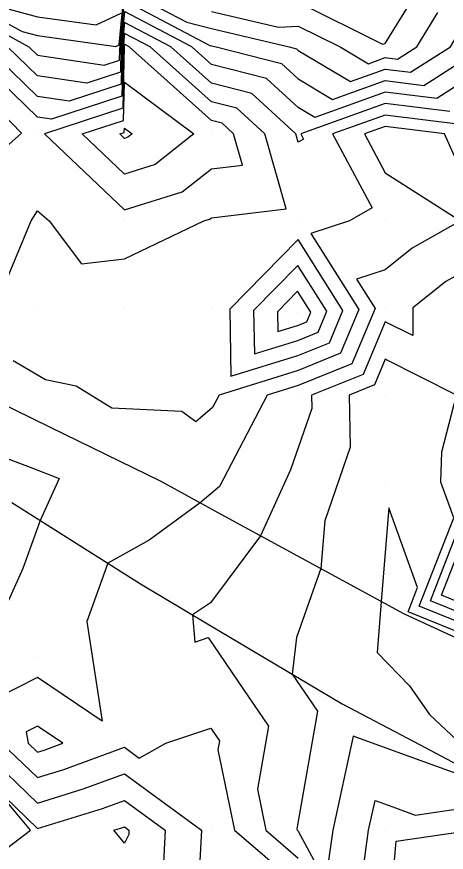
# Model space of a CAD drawing. Extents: x 2188792 to 2191981, y 386090 to 389710.
# Drawn here: x 2190367.8 to 2190417.2, y 388137.7 to 388233.7 of the extents above; entities that cross this region are included whole.
import ezdxf

# ---------------------------------------------------------------- set-up
doc = ezdxf.new("R2010")
doc.units = 0
for name, color, linetype in [('DTM Contours Major', 7, 'Continuous'), ('DTM Contours Minor', 7, 'Continuous'), ('Exist DTM QL2 LIDAR Elevation Point', 7, 'Continuous'), ('PH Exist DTM Breakline', 7, 'Continuous')]:
    doc.layers.add(name, color=color, linetype=linetype)

msp = doc.modelspace()

# ---------------------------------------------------------------- linework, layer by layer
at = {"layer": 'DTM Contours Major'}
for points in [[(2190360.142, 388236.495), (2190368.383, 388231.981), (2190370.143, 388231.508), (2190379.151, 388230.257), (2190379.552, 388230.445), (2190380.144, 388236.825), (2190387.31, 388233.056), (2190390.145, 388232.324), (2190399.095, 388230.221), (2190399.932, 388230.008), (2190400.146, 388229.811), (2190406.156, 388226.231), (2190410.147, 388227.664), (2190413.07, 388227.298), (2190417.64, 388230.221), (2190418.593, 388231.776), (2190420.147, 388231.644), (2190430.886, 388245.304)], [(2190380.144, 388230.512), (2190380.115, 388230.205), (2190379.952, 388223.16), (2190370.97, 388220.22), (2190380.144, 388211.509), (2190386.807, 388213.557), (2190390.145, 388216.193), (2190393.746, 388216.619), (2190392.712, 388220.22), (2190391.373, 388221.449), (2190390.145, 388221.763), (2190380.696, 388230.221), (2190380.144, 388230.512)], [(2190420.147, 388213.141), (2190416.979, 388220.22), (2190410.147, 388221.074), (2190407.768, 388220.22), (2190410.147, 388215.766), (2190418.815, 388210.22), (2190413.257, 388207.109), (2190410.147, 388204.617), (2190406.827, 388203.538), (2190408.976, 388200.154), (2190406.311, 388193.801), (2190400.133, 388191.334), (2190396.558, 388190.218), (2190391.069, 388179.729), (2190388.855, 388177.832), (2190383.006, 388173.536), (2190378.256, 388170.895), (2190375.828, 388164.21), (2190377.591, 388152.767), (2190370.143, 388157.751), (2190365.114, 388155.242)], [(2190421.855, 388165.1), (2190416.632, 388167.216), (2190421.104, 388178.692)], [(2190366.024, 388150.214), (2190370.143, 388146.262), (2190373.163, 388147.194), (2190380.144, 388149.752), (2190381.857, 388148.501), (2190384.923, 388150.214), (2190390.091, 388151.937), (2190390.751, 388150.972), (2190391.078, 388150.495), (2190390.896, 388149.462), (2190392.791, 388140.213), (2190400.146, 388133.96)], [(2190415.274, 388125.338), (2190410.651, 388130.212), (2190411.401, 388138.958), (2190421.14, 388140.396), (2190426.681, 388137.88), (2190422.912, 388128.659), (2190415.274, 388125.338)]]:
    msp.add_lwpolyline(points, dxfattribs=at)
at = {"layer": 'DTM Contours Minor'}
for points in [[(2190400.146, 388235.355), (2190409.825, 388230.543), (2190410.147, 388230.593), (2190413.806, 388236.563)], [(2190360.142, 388235.155), (2190369.148, 388230.221), (2190370.143, 388229.257), (2190377.827, 388228.117), (2190379.592, 388228.695), (2190379.62, 388229.914), (2190380.144, 388235.562), (2190389.973, 388230.393), (2190390.145, 388230.349), (2190390.687, 388230.221), (2190398.22, 388228.296), (2190400.146, 388226.53), (2190404.099, 388224.174), (2190410.147, 388226.346), (2190414.576, 388225.792), (2190420.147, 388229.356)], [(2190365.419, 388234.945), (2190370.143, 388233.676), (2190376.91, 388232.736), (2190379.772, 388234.078)], [(2190420.147, 388226.887), (2190416.082, 388224.286), (2190410.147, 388225.028), (2190402.043, 388222.118), (2190400.146, 388223.249), (2190396.508, 388226.584), (2190390.145, 388228.211), (2190387.899, 388230.221), (2190380.144, 388234.3), (2190379.744, 388229.986), (2190379.682, 388227.311), (2190375.81, 388226.044), (2190370.143, 388226.884), (2190366.701, 388230.221)], [(2190390.145, 388234.298), (2190397.887, 388232.48), (2190400.146, 388232.617), (2190404.964, 388230.221), (2190408.212, 388228.287), (2190410.147, 388228.981), (2190411.564, 388228.804), (2190413.779, 388230.221), (2190416.199, 388234.169)], [(2190417.588, 388222.78), (2190410.147, 388223.71), (2190400.428, 388220.22), (2190400.752, 388219.614), (2190400.146, 388219.26), (2190399.87, 388220.22), (2190394.796, 388224.872), (2190390.145, 388226.061), (2190385.498, 388230.221), (2190380.144, 388233.037), (2190379.867, 388230.059), (2190379.772, 388225.927), (2190373.792, 388223.97), (2190370.143, 388224.512), (2190364.254, 388230.221)], [(2190366.696, 388203.666), (2190369.408, 388210.22), (2190370.143, 388211.388), (2190371.493, 388210.22), (2190375.229, 388205.305), (2190380.144, 388205.879), (2190389.291, 388210.22), (2190389.944, 388210.42), (2190390.145, 388210.579), (2190398.765, 388211.6), (2190396.291, 388220.22), (2190393.085, 388223.16), (2190390.145, 388223.912), (2190383.097, 388230.221), (2190380.144, 388231.774), (2190379.991, 388230.132), (2190379.862, 388224.544), (2190371.774, 388221.897), (2190370.143, 388222.139), (2190361.807, 388230.221)], [(2190360.059, 388228.775), (2190368.306, 388220.29), (2190359.999, 388212.925)], [(2190380.042, 388221.776), (2190380.144, 388226.157), (2190388.137, 388220.22), (2190383.671, 388216.693), (2190380.144, 388215.61), (2190375.288, 388220.22), (2190380.042, 388221.776)], [(2190419.094, 388221.274), (2190410.147, 388222.392), (2190404.098, 388220.22), (2190408.627, 388211.739), (2190406.022, 388210.22), (2190401.587, 388208.779), (2190407.129, 388200.051), (2190405.014, 388195.012), (2190400.114, 388193.055), (2190391.027, 388190.218), (2190390.272, 388188.775), (2190388.358, 388187.134), (2190386.769, 388188.314), (2190378.689, 388188.705), (2190374.587, 388191.235), (2190371.051, 388191.975), (2190367.367, 388194.145)], [(2190380.132, 388220.393), (2190380.144, 388220.878), (2190381.029, 388220.22), (2190380.534, 388219.83), (2190380.144, 388219.71), (2190379.606, 388220.22), (2190380.132, 388220.393)], [(2190400.124, 388208.07), (2190392.271, 388200.098), (2190392.406, 388192.375), (2190400.095, 388194.776), (2190403.718, 388196.223), (2190405.281, 388199.949), (2190400.124, 388208.07)], [(2190420.147, 388204.953), (2190417.112, 388203.254), (2190413.323, 388200.219), (2190413.316, 388197.049), (2190410.147, 388198.642), (2190407.607, 388192.59), (2190401.667, 388190.218), (2190401.701, 388188.662), (2190399.257, 388181.613), (2190395.798, 388174.055), (2190390.033, 388166.356), (2190387.964, 388164.982), (2190388.255, 388161.843), (2190389.766, 388162.347), (2190394.416, 388155.552), (2190396.714, 388152.192), (2190395.437, 388144.922), (2190396.401, 388140.213), (2190400.146, 388137.03)], [(2190400.095, 388205.105), (2190395.01, 388199.943), (2190395.097, 388194.943), (2190400.076, 388196.497), (2190402.422, 388197.434), (2190403.434, 388199.847), (2190400.095, 388205.105)], [(2190400.065, 388202.141), (2190397.748, 388199.789), (2190397.788, 388197.51), (2190400.056, 388198.218), (2190401.125, 388198.645), (2190401.587, 388199.745), (2190400.065, 388202.141)], [(2190420.788, 388163.226), (2190414.057, 388165.952), (2190418.021, 388176.122), (2190416.552, 388180.217), (2190416.675, 388183.689), (2190418.351, 388190.218), (2190410.147, 388194.342), (2190408.903, 388191.379), (2190405.995, 388190.218), (2190406.126, 388184.237), (2190403.193, 388175.778), (2190402.741, 388170.277), (2190399.951, 388162.378), (2190399.43, 388158.159), (2190402.351, 388153.889), (2190399.977, 388140.381), (2190400.012, 388140.213), (2190400.146, 388140.099), (2190405.495, 388130.212)], [(2190366.358, 388183.057), (2190369.294, 388181.931), (2190372.642, 388180.648), (2190370.462, 388175.818), (2190368.461, 388170.306), (2190363.911, 388160.215)], [(2190421.321, 388164.163), (2190415.344, 388166.584), (2190420.462, 388179.715)], [(2190420.254, 388162.289), (2190412.77, 388165.32), (2190413.851, 388168.094), (2190410.566, 388177.249), (2190409.684, 388166.5), (2190409.236, 388160.645), (2190412.934, 388156.812), (2190415.229, 388153.527), (2190421.51, 388147.602)], [(2190370.93, 388149.427), (2190373.078, 388150.214), (2190370.143, 388152.178), (2190368.832, 388151.524), (2190369.069, 388150.214), (2190370.143, 388149.184), (2190370.93, 388149.427)], [(2190421.075, 388145.745), (2190412.889, 388148.71), (2190406.44, 388151.045), (2190404.116, 388140.213), (2190403.63, 388136.729)], [(2190362.98, 388150.214), (2190370.143, 388143.34), (2190375.395, 388144.961), (2190380.144, 388146.701), (2190389.029, 388140.213), (2190388.556, 388131.8)], [(2190364.107, 388136.248), (2190369.348, 388140.213), (2190365.07, 388145.286), (2190370.143, 388140.417), (2190377.628, 388142.728), (2190380.144, 388143.65), (2190384.851, 388140.213), (2190384.6, 388135.756)], [(2190408.816, 388130.212), (2190407.248, 388133.11), (2190408.239, 388140.213), (2190408.974, 388143.639), (2190411.014, 388142.9), (2190413.602, 388141.962), (2190421.406, 388143.115), (2190428.425, 388139.927), (2190423.65, 388128.244), (2190413.973, 388124.037), (2190410.147, 388128.071), (2190407.901, 388127.967), (2190408.816, 388130.212)], [(2190380.144, 388138.733), (2190378.946, 388140.213), (2190379.861, 388140.495), (2190380.144, 388140.599), (2190380.672, 388140.213), (2190380.644, 388139.712), (2190380.144, 388138.733)]]:
    msp.add_lwpolyline(points, dxfattribs=at)
at = {"layer": 'Exist DTM QL2 LIDAR Elevation Point'}
for p, q in [((2190370.143, 388230.221), (2190370.143, 388230.221)), ((2190380.144, 388230.221), (2190380.144, 388230.221)), ((2190390.145, 388230.221), (2190390.145, 388230.221)), ((2190400.146, 388230.221), (2190400.146, 388230.221)), ((2190410.147, 388230.221), (2190410.147, 388230.221)), ((2190379.516, 388229.853), (2190379.516, 388229.853)), ((2190370.143, 388220.22), (2190370.143, 388220.22)), ((2190380.144, 388220.22), (2190380.144, 388220.22)), ((2190390.145, 388220.22), (2190390.145, 388220.22)), ((2190400.146, 388220.22), (2190400.146, 388220.22)), ((2190410.147, 388220.22), (2190410.147, 388220.22)), ((2190370.143, 388210.22), (2190370.143, 388210.22)), ((2190380.144, 388210.22), (2190380.144, 388210.22)), ((2190390.145, 388210.22), (2190390.145, 388210.22)), ((2190400.146, 388210.22), (2190400.146, 388210.22)), ((2190410.147, 388210.22), (2190410.147, 388210.22)), ((2190370.143, 388200.219), (2190370.143, 388200.219)), ((2190380.144, 388200.219), (2190380.144, 388200.219)), ((2190390.145, 388200.219), (2190390.145, 388200.219)), ((2190400.04, 388199.659), (2190400.04, 388199.659)), ((2190410.147, 388200.219), (2190410.147, 388200.219)), ((2190390.145, 388190.218), (2190390.145, 388190.218)), ((2190400.146, 388190.218), (2190400.146, 388190.218)), ((2190410.147, 388190.218), (2190410.147, 388190.218)), ((2190410.147, 388180.217), (2190410.147, 388180.217)), ((2190370.143, 388160.215), (2190370.143, 388160.215)), ((2190370.143, 388150.214), (2190370.143, 388150.214)), ((2190380.144, 388150.214), (2190380.144, 388150.214)), ((2190390.145, 388150.214), (2190390.145, 388150.214)), ((2190370.143, 388140.213), (2190370.143, 388140.213)), ((2190380.144, 388140.213), (2190380.144, 388140.213)), ((2190390.145, 388140.213), (2190390.145, 388140.213)), ((2190400.146, 388140.213), (2190400.146, 388140.213)), ((2190410.147, 388140.213), (2190410.147, 388140.213))]:
    msp.add_line(p, q, dxfattribs=at)
at = {"layer": 'PH Exist DTM Breakline'}
for points in [[(2190468.499, 388136.648), (2190460.579, 388141.197), (2190452.66, 388145.747), (2190444.247, 388149.862), (2190435.833, 388153.976), (2190427.419, 388158.091), (2190419.854, 388161.587), (2190412.288, 388165.084), (2190405.31, 388168.88), (2190398.333, 388172.676), (2190391.356, 388176.472), (2190384.379, 388180.268), (2190378.017, 388183.381), (2190371.655, 388186.494), (2190365.293, 388189.607)], [(2190367.199, 388177.88), (2190374.593, 388173.209), (2190381.987, 388168.538), (2190389.717, 388163.939), (2190397.446, 388159.339), (2190405.176, 388154.74), (2190413.434, 388150.399), (2190421.693, 388146.058), (2190429.951, 388141.717), (2190436.563, 388137.707), (2190443.176, 388133.698)]]:
    msp.add_lwpolyline(points, dxfattribs=at)

doc.saveas('drawing.dxf')
